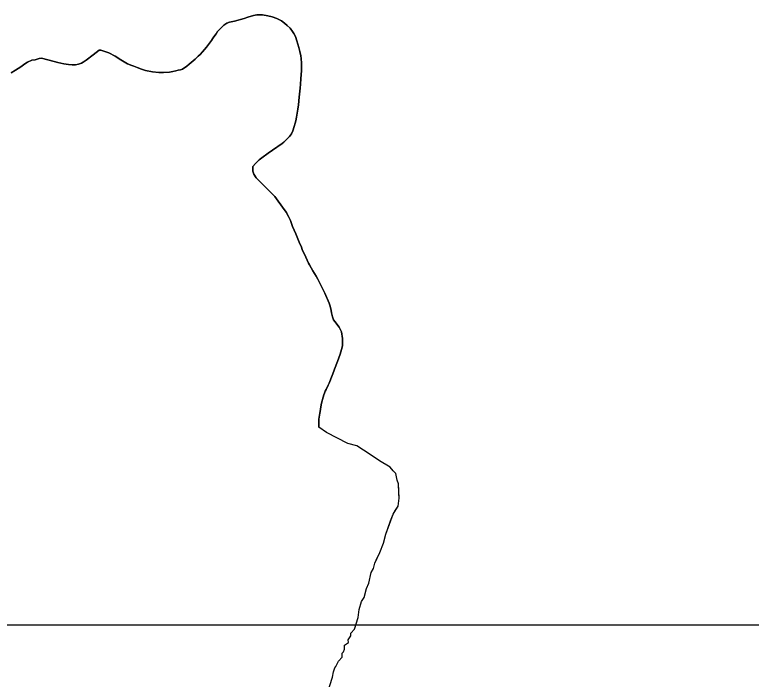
# Model space of a CAD drawing. Extents: x 3250478 to 3288318, y 788638 to 816472.
# Drawn here: x 3281015 to 3282274, y 799982 to 801119 of the extents above; entities that cross this region are included whole.
import ezdxf

# ---------------------------------------------------------------- set-up
doc = ezdxf.new("R2010")
doc.units = 0
for name, color, linetype in [('V-GRID-MAJR', 7, 'Continuous'), ('V-SITE-VEGE', 7, 'Continuous'), ('V-TOPO-SHOR', 7, 'Continuous')]:
    doc.layers.add(name, color=color, linetype=linetype)

msp = doc.modelspace()

# ---------------------------------------------------------------- linework, layer by layer
at = {"layer": 'V-GRID-MAJR'}
msp.add_spline([(3254640.8, 800084.8), (3259879.3, 800081.4), (3265117.8, 800078.7), (3270356.3, 800076.8), (3275594.8, 800075.6), (3280833.3, 800075.3), (3286071.8, 800075.6)], degree=3, dxfattribs=at)
at = {"layer": 'V-SITE-VEGE'}
for p, q in [((3281390.9, 801107.5), (3281382.3, 801105.8)), ((3281407.5, 801112), (3281390.9, 801107.5)), ((3281414, 801114.2), (3281407.5, 801112)), ((3281423.3, 801117), (3281414, 801114.2)), ((3281429, 801118.1), (3281423.3, 801117)), ((3281433.4, 801118.5), (3281429, 801118.1)), ((3281439, 801118.2), (3281433.4, 801118.5)), ((3281447.9, 801116.8), (3281439, 801118.2)), ((3281455.1, 801114.7), (3281447.9, 801116.8)), ((3281463.1, 801112.1), (3281455.1, 801114.7)), ((3281471.1, 801108), (3281463.1, 801112.1)), ((3281476.3, 801104.3), (3281471.1, 801108)), ((3281367.4, 801095.8), (3281362.1, 801089.6)), ((3281372.5, 801100.9), (3281367.4, 801095.8)), ((3281377.6, 801104.1), (3281372.5, 801100.9)), ((3281382.3, 801105.8), (3281377.6, 801104.1)), ((3281481.2, 801100.2), (3281476.3, 801104.3)), ((3281485.8, 801095.3), (3281481.2, 801100.2)), ((3281490.1, 801089.9), (3281485.8, 801095.3)), ((3281359.6, 801085.9), (3281355.7, 801080.9)), ((3281362.1, 801089.6), (3281359.6, 801085.9)), ((3281492.3, 801086.5), (3281490.1, 801089.9)), ((3281495, 801081.4), (3281492.3, 801086.5)), ((3281497.7, 801074.1), (3281495, 801081.4)), ((3281351.9, 801074.7), (3281343.1, 801063)), ((3281353.6, 801077.3), (3281351.9, 801074.7)), ((3281355.7, 801080.9), (3281353.6, 801077.3)), ((3281500.7, 801062.4), (3281497.7, 801074.1)), ((3281159.4, 801058.1), (3281154.3, 801053.8)), ((3281162.6, 801058.1), (3281159.4, 801058.1)), ((3281166, 801057), (3281162.6, 801058.1)), ((3281176, 801053.2), (3281166, 801057)), ((3281343.1, 801063), (3281336.3, 801054.8)), ((3281502.5, 801055.7), (3281500.7, 801062.4)), ((3281057.3, 801043.5), (3281050, 801041.6)), ((3281061.3, 801044.1), (3281057.3, 801043.5)), ((3281082.8, 801038.7), (3281061.3, 801044.1)), ((3281149.4, 801050.1), (3281137.6, 801040.8)), ((3281154.3, 801053.8), (3281149.4, 801050.1)), ((3281187.2, 801047.6), (3281176, 801053.2)), ((3281196.4, 801041.4), (3281187.2, 801047.6)), ((3281328.9, 801047.5), (3281323.6, 801042.4)), ((3281332.2, 801050.3), (3281328.9, 801047.5)), ((3281336.3, 801054.8), (3281332.2, 801050.3)), ((3281504.3, 801048.4), (3281502.5, 801055.7)), ((3281505.1, 801043.8), (3281504.3, 801048.4)), ((3281505.7, 801035.5), (3281505.1, 801043.8)), ((3281030.5, 801032.9), (3281026, 801029.7)), ((3281034, 801035.8), (3281030.5, 801032.9)), ((3281037.2, 801037.6), (3281034, 801035.8)), ((3281044.7, 801040.7), (3281037.2, 801037.6)), ((3281050, 801041.6), (3281044.7, 801040.7)), ((3281089, 801036.8), (3281082.8, 801038.7)), ((3281099.2, 801034.6), (3281089, 801036.8)), ((3281107.2, 801033.2), (3281099.2, 801034.6)), ((3281113.7, 801032.9), (3281107.2, 801033.2)), ((3281118.9, 801033), (3281113.7, 801032.9)), ((3281124.3, 801033.8), (3281118.9, 801033)), ((3281129.2, 801035.5), (3281124.3, 801033.8)), ((3281132.5, 801037.2), (3281129.2, 801035.5)), ((3281137.6, 801040.8), (3281132.5, 801037.2)), ((3281202.1, 801037.9), (3281196.4, 801041.4)), ((3281208.3, 801034.8), (3281202.1, 801037.9)), ((3281215.5, 801031.6), (3281208.3, 801034.8)), ((3281219.1, 801030.4), (3281215.5, 801031.6)), ((3281313.6, 801033.9), (3281309.3, 801030.5)), ((3281323.6, 801042.4), (3281313.6, 801033.9)), ((3281505.3, 801031.3), (3281505.7, 801035.5)), ((3281505.3, 801023.3), (3281505.3, 801031.3)), ((3281016.5, 801023.5), (3281009.3, 801019.1)), ((3281026, 801029.7), (3281016.5, 801023.5)), ((3281224.3, 801028.1), (3281219.1, 801030.4)), ((3281231.7, 801025.5), (3281224.3, 801028.1)), ((3281239, 801023.4), (3281231.7, 801025.5)), ((3281251, 801020.6), (3281239, 801023.4)), ((3281261.4, 801019.8), (3281251, 801020.6)), ((3281269.3, 801019.7), (3281261.4, 801019.8)), ((3281280, 801020.5), (3281269.3, 801019.7)), ((3281285.6, 801021.4), (3281280, 801020.5)), ((3281290.5, 801022.4), (3281285.6, 801021.4)), ((3281294.7, 801023.7), (3281290.5, 801022.4)), ((3281298.4, 801024.4), (3281294.7, 801023.7)), ((3281302, 801025.4), (3281298.4, 801024.4)), ((3281309.3, 801030.5), (3281302, 801025.4)), ((3281504.3, 801009), (3281505.3, 801023.3)), ((3281503.9, 800999.7), (3281504.3, 801009)), ((3281503.2, 800992.7), (3281503.9, 800999.7)), ((3281501.2, 800977.8), (3281503.2, 800992.7)), ((3281500.3, 800964.3), (3281501.2, 800977.8)), ((3281497, 800943.6), (3281499.4, 800956.9)), ((3281499.4, 800956.9), (3281500.3, 800964.3)), ((3281495.5, 800937), (3281497, 800943.6)), ((3281493.1, 800927.4), (3281494.4, 800933)), ((3281494.4, 800933), (3281495.5, 800937)), ((3281488.2, 800914.6), (3281490.4, 800920.2)), ((3281490.4, 800920.2), (3281493.1, 800927.4)), ((3281475.3, 800900.7), (3281481.5, 800906.9)), ((3281481.5, 800906.9), (3281485.2, 800910.4)), ((3281485.2, 800910.4), (3281488.2, 800914.6)), ((3281455.8, 800886.7), (3281472.5, 800898.5)), ((3281472.5, 800898.5), (3281475.3, 800900.7)), ((3281437.4, 800873.8), (3281448.4, 800882)), ((3281448.4, 800882), (3281455.8, 800886.7)), ((3281426.6, 800864.3), (3281433.2, 800870.6)), ((3281433.2, 800870.6), (3281437.4, 800873.8)), ((3281422, 800855.7), (3281422.3, 800859.1)), ((3281422.2, 800851.3), (3281422, 800855.7)), ((3281422.3, 800859.1), (3281426.6, 800864.3)), ((3281423.9, 800845.8), (3281422.2, 800851.3)), ((3281427.8, 800839.9), (3281423.9, 800845.8)), ((3281432, 800835.6), (3281427.8, 800839.9)), ((3281441.3, 800826.8), (3281432, 800835.6)), ((3281457.3, 800810.6), (3281441.3, 800826.8)), ((3281459.9, 800807.5), (3281457.3, 800810.6)), ((3281476.1, 800785.5), (3281459.9, 800807.5)), ((3281479.6, 800780.2), (3281476.1, 800785.5)), ((3281481.2, 800777.4), (3281479.6, 800780.2)), ((3281483.3, 800773.5), (3281481.2, 800777.4)), ((3281486.6, 800766.6), (3281483.3, 800773.5)), ((3281490.3, 800756.7), (3281486.6, 800766.6)), ((3281495.9, 800744.1), (3281490.3, 800756.7)), ((3281502.7, 800726.7), (3281495.9, 800744.1)), ((3281504.6, 800722.6), (3281502.7, 800726.7)), ((3281507.1, 800715.5), (3281504.6, 800722.6)), ((3281510.6, 800709), (3281507.1, 800715.5)), ((3281517.6, 800693.8), (3281510.6, 800709)), ((3281519, 800691), (3281517.6, 800693.8)), ((3281524.7, 800680.8), (3281519, 800691)), ((3281530.5, 800671.3), (3281524.7, 800680.8)), ((3281533.3, 800666.2), (3281530.5, 800671.3)), ((3281538.9, 800654.8), (3281533.3, 800666.2)), ((3281541.3, 800650.2), (3281538.9, 800654.8)), ((3281542.8, 800647.1), (3281541.3, 800650.2)), ((3281545.2, 800642.4), (3281542.8, 800647.1)), ((3281552.7, 800625.2), (3281545.2, 800642.4)), ((3281554.7, 800620.1), (3281552.7, 800625.2)), ((3281556.4, 800612.6), (3281554.7, 800620.1)), ((3281556.9, 800608.8), (3281556.4, 800612.6)), ((3281558.4, 800601.7), (3281556.9, 800608.8)), ((3281559.9, 800596.9), (3281558.4, 800601.7)), ((3281562.5, 800593.8), (3281559.9, 800596.9)), ((3281569.6, 800584.2), (3281562.5, 800593.8)), ((3281571.5, 800581), (3281569.6, 800584.2)), ((3281573.7, 800576.5), (3281571.5, 800581)), ((3281575.7, 800565), (3281573.7, 800576.5)), ((3281573.8, 800546.3), (3281575.3, 800552.5)), ((3281575.3, 800552.5), (3281575.7, 800565)), ((3281571.4, 800538.1), (3281573.8, 800546.3)), ((3281566.8, 800525.5), (3281571.4, 800538.1)), ((3281561.6, 800512.3), (3281566.8, 800525.5)), ((3281553.8, 800491.5), (3281560.7, 800509.3)), ((3281560.7, 800509.3), (3281561.6, 800512.3)), ((3281552.9, 800488.3), (3281553.8, 800491.5)), ((3281546, 800474.9), (3281547.5, 800477.9)), ((3281547.5, 800477.9), (3281551.2, 800485.3)), ((3281551.2, 800485.3), (3281552.9, 800488.3)), ((3281539.7, 800454.5), (3281542.4, 800464.5)), ((3281542.4, 800464.5), (3281543.9, 800468.5)), ((3281543.9, 800468.5), (3281544.6, 800471.7)), ((3281544.6, 800471.7), (3281546, 800474.9)), ((3281538.5, 800447.8), (3281539.7, 800454.5)), ((3281536.6, 800437.2), (3281537.4, 800440.2)), ((3281537.4, 800440.2), (3281538.5, 800447.8)), ((3281534.9, 800420.5), (3281535.2, 800427.1)), ((3281535.2, 800427.1), (3281536.6, 800437.2)), ((3281535.1, 800413.4), (3281534.9, 800420.5)), ((3281548, 800404.4), (3281535.1, 800413.4)), ((3281584.4, 800385.3), (3281548, 800404.4)), ((3281600.1, 800381.3), (3281584.4, 800385.3)), ((3281623, 800366.3), (3281600.1, 800381.3)), ((3281639, 800355.6), (3281623, 800366.3)), ((3281657.2, 800345), (3281639, 800355.6)), ((3281661.9, 800338.4), (3281657.2, 800345)), ((3281666.5, 800334), (3281661.9, 800338.4)), ((3281669.1, 800322.9), (3281666.5, 800334)), ((3281671.5, 800316.3), (3281669.1, 800322.9)), ((3281672.2, 800291.7), (3281671.5, 800316.3)), ((3281670.4, 800278.2), (3281672.2, 800291.7)), ((3281661.9, 800264.5), (3281670.4, 800278.2)), ((3281649.4, 800230.5), (3281661.9, 800264.5)), ((3281645.4, 800214.7), (3281649.4, 800230.5)), ((3281639.2, 800198.9), (3281645.4, 800214.7)), ((3281630.8, 800180.7), (3281639.2, 800198.9)), ((3281628.8, 800171.7), (3281630.8, 800180.7)), ((3281620.6, 800146.8), (3281624.5, 800164.8)), ((3281624.5, 800164.8), (3281628.8, 800171.7)), ((3281612.4, 800121.9), (3281616.4, 800137.7)), ((3281616.4, 800137.7), (3281620.6, 800146.8)), ((3281604, 800101.5), (3281608.1, 800115.1)), ((3281608.1, 800115.1), (3281612.4, 800121.9)), ((3281602.2, 800088), (3281604, 800101.5)), ((3281596.1, 800067.7), (3281602.2, 800088)), ((3281589.6, 800060.8), (3281596.1, 800067.7)), ((3281585.5, 800049.5), (3281589.7, 800056.3)), ((3281585.6, 800045), (3281585.5, 800049.5)), ((3281589.7, 800056.3), (3281589.6, 800060.8)), ((3281579, 800040.3), (3281585.6, 800045)), ((3281579.2, 800033.6), (3281579, 800040.3)), ((3281574.9, 800026.8), (3281577.1, 800029.1)), ((3281575.1, 800020.1), (3281574.9, 800026.8)), ((3281577.1, 800029.1), (3281579.2, 800033.6)), ((3281564.4, 800004.1), (3281568.6, 800013.1)), ((3281568.6, 800013.1), (3281575.1, 800020.1)), ((3281560.2, 799995), (3281562.2, 800001.8)), ((3281562.2, 800001.8), (3281564.4, 800004.1)), ((3281550.1, 799958.8), (3281558.2, 799986)), ((3281558.2, 799986), (3281560.2, 799995))]:
    msp.add_line(p, q, dxfattribs=at)
at = {"layer": 'V-TOPO-SHOR'}
for points in [[(3281030.5, 801032.9), (3281034, 801035.8), (3281037.2, 801037.6), (3281044.7, 801040.7), (3281050, 801041.6), (3281057.3, 801043.5), (3281061.3, 801044.1), (3281082.8, 801038.7), (3281089, 801036.8), (3281099.2, 801034.6), (3281107.2, 801033.2), (3281113.7, 801032.9), (3281118.9, 801033), (3281124.3, 801033.8), (3281129.2, 801035.5), (3281132.5, 801037.2), (3281137.6, 801040.8), (3281149.4, 801050.1), (3281154.3, 801053.8), (3281159.4, 801058.1), (3281162.6, 801058.1), (3281166, 801057), (3281176, 801053.2), (3281187.2, 801047.6), (3281196.4, 801041.4), (3281202.1, 801037.9), (3281208.3, 801034.8), (3281215.5, 801031.6), (3281219.1, 801030.4), (3281224.3, 801028.1), (3281231.7, 801025.5), (3281239, 801023.4), (3281251, 801020.6), (3281261.4, 801019.8), (3281269.3, 801019.7), (3281280, 801020.5), (3281285.6, 801021.4), (3281290.5, 801022.4), (3281294.7, 801023.7), (3281298.4, 801024.4), (3281302, 801025.4), (3281309.3, 801030.5), (3281313.6, 801033.9), (3281323.6, 801042.4), (3281328.9, 801047.5), (3281332.2, 801050.3), (3281336.3, 801054.8), (3281343.1, 801063), (3281351.9, 801074.7), (3281353.6, 801077.3), (3281355.7, 801080.9), (3281359.6, 801085.9), (3281362.1, 801089.6), (3281367.4, 801095.8), (3281372.5, 801100.9), (3281377.6, 801104.1), (3281382.3, 801105.8), (3281390.9, 801107.5), (3281407.5, 801112), (3281414, 801114.2), (3281423.3, 801117), (3281429, 801118.1), (3281433.4, 801118.5), (3281439, 801118.2), (3281447.9, 801116.8), (3281455.1, 801114.7), (3281463.1, 801112.1), (3281471.1, 801108), (3281476.3, 801104.3), (3281481.2, 801100.2), (3281485.8, 801095.3), (3281490.1, 801089.9), (3281492.3, 801086.5), (3281495, 801081.4), (3281497.7, 801074.1), (3281500.7, 801062.4), (3281502.5, 801055.7), (3281504.3, 801048.4), (3281505.1, 801043.8), (3281505.7, 801035.5), (3281505.3, 801031.3), (3281505.3, 801023.3), (3281504.3, 801009), (3281503.9, 800999.7), (3281503.2, 800992.7), (3281501.2, 800977.8), (3281500.3, 800964.3), (3281499.4, 800956.9), (3281497, 800943.6), (3281495.5, 800937), (3281494.4, 800933), (3281493.1, 800927.4), (3281490.4, 800920.2), (3281488.2, 800914.6), (3281485.2, 800910.4), (3281481.5, 800906.9), (3281475.3, 800900.7), (3281472.5, 800898.5), (3281455.8, 800886.7), (3281448.4, 800882), (3281437.4, 800873.8)], [(3281009.3, 801019.1), (3281016.5, 801023.5), (3281026, 801029.7), (3281030.5, 801032.9)], [(3281437.4, 800873.8), (3281433.2, 800870.6), (3281426.6, 800864.3), (3281422.3, 800859.1), (3281422, 800855.7), (3281422.2, 800851.3), (3281423.9, 800845.8), (3281427.8, 800839.9), (3281432, 800835.6), (3281441.3, 800826.8), (3281457.3, 800810.6), (3281459.9, 800807.5), (3281476.1, 800785.5), (3281479.6, 800780.2), (3281481.2, 800777.4), (3281483.3, 800773.5), (3281486.6, 800766.6), (3281490.3, 800756.7), (3281495.9, 800744.1), (3281502.7, 800726.7), (3281504.6, 800722.6), (3281507.1, 800715.5), (3281510.6, 800709), (3281517.6, 800693.8), (3281519, 800691), (3281524.7, 800680.8), (3281530.5, 800671.3), (3281533.3, 800666.2), (3281538.9, 800654.8), (3281541.3, 800650.2), (3281542.8, 800647.1), (3281545.2, 800642.4), (3281552.7, 800625.2), (3281554.7, 800620.1), (3281556.4, 800612.6), (3281556.9, 800608.8), (3281558.4, 800601.7), (3281559.9, 800596.9), (3281562.5, 800593.8), (3281569.6, 800584.2), (3281571.5, 800581), (3281573.7, 800576.5), (3281575.7, 800565), (3281575.3, 800552.5), (3281573.8, 800546.3), (3281571.4, 800538.1), (3281566.8, 800525.5), (3281561.6, 800512.3), (3281560.7, 800509.3), (3281553.8, 800491.5), (3281552.9, 800488.3), (3281551.2, 800485.3), (3281547.5, 800477.9), (3281546, 800474.9), (3281544.6, 800471.7), (3281543.9, 800468.5), (3281542.4, 800464.5), (3281539.7, 800454.5), (3281538.5, 800447.8), (3281537.4, 800440.2), (3281536.6, 800437.2), (3281536.1, 800433.6), (3281535.2, 800427.1), (3281534.9, 800420.5), (3281535.1, 800413.4)], [(3281550.1, 799958.8), (3281558.2, 799986), (3281560.2, 799995), (3281562.2, 800001.8), (3281564.4, 800004.1), (3281566.5, 800008.6), (3281568.6, 800013.1), (3281575.1, 800020.1), (3281574.9, 800026.8), (3281577.1, 800029.1), (3281579.2, 800033.6), (3281579, 800040.3), (3281585.6, 800045), (3281585.5, 800049.5), (3281589.7, 800056.3), (3281589.6, 800060.8), (3281596.1, 800067.7), (3281602.2, 800088), (3281604, 800101.5), (3281608.1, 800115.1), (3281612.4, 800121.9), (3281616.4, 800137.7), (3281620.6, 800146.8), (3281624.5, 800164.8), (3281628.8, 800171.7), (3281630.8, 800180.7), (3281635, 800189.8), (3281639.2, 800198.9), (3281645.4, 800214.7), (3281649.4, 800230.5), (3281657.7, 800253.2), (3281661.9, 800264.5), (3281666.1, 800271.3), (3281670.4, 800278.2), (3281672.2, 800291.7), (3281672, 800300.6), (3281671.5, 800316.3), (3281669.1, 800322.9), (3281666.5, 800334), (3281661.9, 800338.4), (3281657.2, 800345), (3281639, 800355.6), (3281623, 800366.3), (3281600.1, 800381.3), (3281584.4, 800385.3), (3281548, 800404.4), (3281535.1, 800413.4)]]:
    msp.add_lwpolyline(points, dxfattribs=at)

doc.saveas('drawing.dxf')
